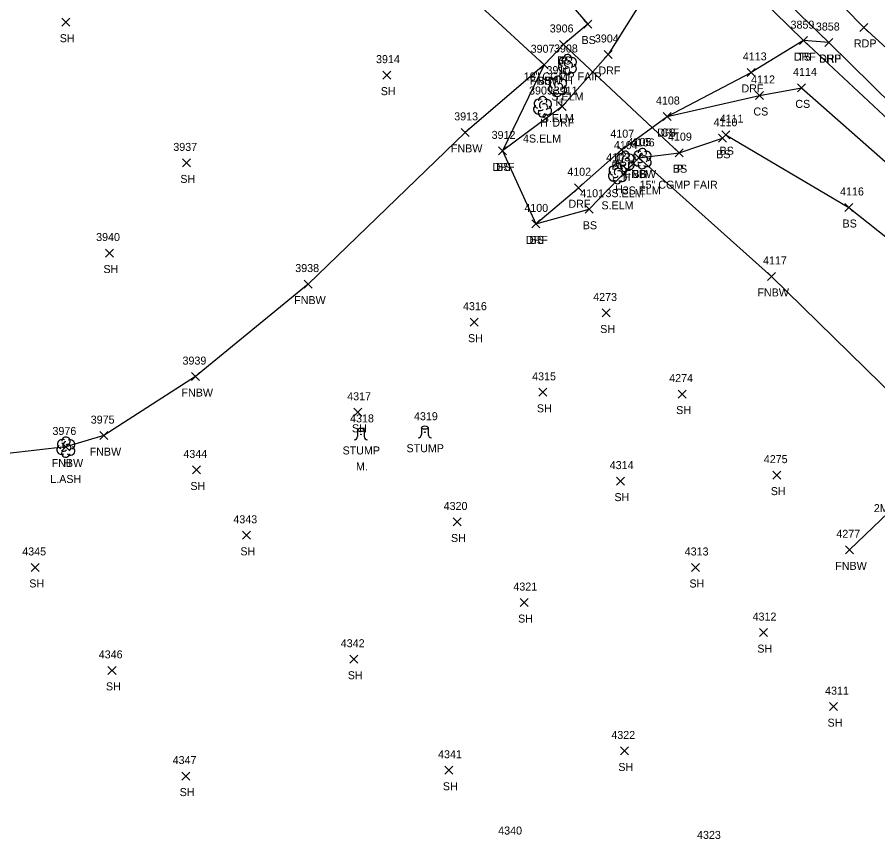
# Model space of a CAD drawing. Extents: x 1472233 to 1475777, y 540726 to 543442.
# Drawn here: x 1474285.9 to 1474500.9, y 541568.6 to 541774.4 of the extents above; entities that cross this region are included whole.
import ezdxf

# ---------------------------------------------------------------- set-up
doc = ezdxf.new("R2010")
doc.units = 0
for name, color, linetype in [('D_A', 7, 'Continuous'), ('D_C', 7, 'Continuous'), ('D_I', 7, 'Continuous'), ('D_TIC', 7, 'Continuous'), ('DCP', 7, 'Continuous'), ('L_A', 7, 'Continuous'), ('L_C', 7, 'Continuous'), ('L_I', 7, 'Continuous'), ('L_TIC', 7, 'Continuous'), ('LELB', 7, 'Continuous'), ('LFNC', 7, 'Continuous'), ('LTD', 7, 'Continuous'), ('LTS', 7, 'Continuous'), ('P_A', 7, 'Continuous'), ('P_I', 7, 'Continuous'), ('P_TIC', 7, 'Continuous'), ('PET', 7, 'Continuous'), ('PSP', 7, 'Continuous'), ('R_A', 7, 'Continuous'), ('R_I', 7, 'Continuous'), ('R_TIC', 7, 'Continuous'), ('RDF', 7, 'Continuous')]:
    doc.layers.add(name, color=color, linetype=linetype)

msp = doc.modelspace()

# ---------------------------------------------------------------- linework, layer by layer
at = {"layer": 'D_TIC'}
for points in [[(1474421.35, 541766.55), (1474423.35, 541768.55)], [(1474423.35, 541766.55), (1474421.35, 541768.55)], [(1474450.28, 541739.51), (1474452.28, 541741.51)], [(1474452.28, 541739.51), (1474450.28, 541741.51)]]:
    msp.add_lwpolyline(points, dxfattribs=at)
at = {"layer": 'DCP'}
msp.add_lwpolyline([(1474422.35, 541767.55), (1474451.28, 541740.51)], dxfattribs=at)
at = {"layer": 'L_TIC'}
for points in [[(1474297.05, 541772.11), (1474299.05, 541774.11)], [(1474299.05, 541772.11), (1474297.05, 541774.11)], [(1474427.44, 541771.66), (1474429.44, 541773.66)], [(1474429.44, 541771.66), (1474427.44, 541773.66)], [(1474421.35, 541766.55), (1474423.35, 541768.55)], [(1474423.35, 541766.55), (1474421.35, 541768.55)], [(1474481.38, 541767.5), (1474483.38, 541769.5)], [(1474483.38, 541767.5), (1474481.38, 541769.5)], [(1474416.53, 541761.48), (1474418.53, 541763.48)], [(1474418.53, 541761.48), (1474416.53, 541763.48)], [(1474416.53, 541761.48), (1474418.53, 541763.48)], [(1474418.53, 541761.48), (1474416.53, 541763.48)], [(1474377.26, 541758.88), (1474379.26, 541760.88)], [(1474379.26, 541758.88), (1474377.26, 541760.88)], [(1474480.86, 541755.7), (1474482.86, 541757.7)], [(1474482.86, 541755.7), (1474480.86, 541757.7)], [(1474470.38, 541753.8), (1474472.38, 541755.8)], [(1474472.38, 541753.8), (1474470.38, 541755.8)], [(1474447.27, 541748.54), (1474449.27, 541750.54)], [(1474449.27, 541748.54), (1474447.27, 541750.54)], [(1474396.79, 541744.58), (1474398.79, 541746.58)], [(1474398.79, 541744.58), (1474396.79, 541746.58)], [(1474461.1, 541743.11), (1474463.1, 541745.11)], [(1474463.1, 541743.11), (1474461.1, 541745.11)], [(1474461.95, 541744), (1474463.95, 541746)], [(1474463.95, 541744), (1474461.95, 541746)], [(1474406.13, 541739.95), (1474408.13, 541741.95)], [(1474408.13, 541739.95), (1474406.13, 541741.95)], [(1474450.28, 541739.51), (1474452.28, 541741.51)], [(1474452.28, 541739.51), (1474450.28, 541741.51)], [(1474327.18, 541736.95), (1474329.18, 541738.95)], [(1474329.18, 541736.95), (1474327.18, 541738.95)], [(1474440.17, 541738.18), (1474442.17, 541740.18)], [(1474442.17, 541738.18), (1474440.17, 541740.18)], [(1474440.17, 541738.18), (1474442.17, 541740.18)], [(1474442.17, 541738.18), (1474440.17, 541740.18)], [(1474427.77, 541725.37), (1474429.77, 541727.37)], [(1474429.77, 541725.37), (1474427.77, 541727.37)], [(1474492.66, 541725.81), (1474494.66, 541727.81)], [(1474494.66, 541725.81), (1474492.66, 541727.81)], [(1474414.47, 541721.71), (1474416.47, 541723.71)], [(1474416.47, 541721.71), (1474414.47, 541723.71)], [(1474307.99, 541714.43), (1474309.99, 541716.43)], [(1474309.99, 541714.43), (1474307.99, 541716.43)], [(1474473.35, 541708.58), (1474475.35, 541710.58)], [(1474475.35, 541708.58), (1474473.35, 541710.58)], [(1474357.64, 541706.67), (1474359.64, 541708.67)], [(1474359.64, 541706.67), (1474357.64, 541708.67)], [(1474432.07, 541699.45), (1474434.07, 541701.45)], [(1474434.07, 541699.45), (1474432.07, 541701.45)], [(1474399.04, 541697.15), (1474401.04, 541699.15)], [(1474401.04, 541697.15), (1474399.04, 541699.15)], [(1474329.48, 541683.55), (1474331.48, 541685.55)], [(1474331.48, 541683.55), (1474329.48, 541685.55)], [(1474416.25, 541679.62), (1474418.25, 541681.62)], [(1474418.25, 541679.62), (1474416.25, 541681.62)], [(1474451.06, 541679.18), (1474453.06, 541681.18)], [(1474453.06, 541679.18), (1474451.06, 541681.18)], [(1474370.05, 541674.63), (1474372.05, 541676.63)], [(1474372.05, 541674.63), (1474370.05, 541676.63)], [(1474306.55, 541668.8), (1474308.55, 541670.8)], [(1474308.55, 541668.8), (1474306.55, 541670.8)], [(1474297.05, 541665.97), (1474299.05, 541667.97)], [(1474299.05, 541665.97), (1474297.05, 541667.97)], [(1474329.69, 541660.22), (1474331.69, 541662.22)], [(1474331.69, 541660.22), (1474329.69, 541662.22)], [(1474474.69, 541658.93), (1474476.69, 541660.93)], [(1474476.69, 541658.93), (1474474.69, 541660.93)], [(1474435.64, 541657.43), (1474437.64, 541659.43)], [(1474437.64, 541657.43), (1474435.64, 541659.43)], [(1474394.8, 541647.22), (1474396.8, 541649.22)], [(1474396.8, 541647.22), (1474394.8, 541649.22)], [(1474342.18, 541643.89), (1474344.18, 541645.89)], [(1474344.18, 541643.89), (1474342.18, 541645.89)], [(1474492.81, 541640.26), (1474494.81, 541642.26)], [(1474494.81, 541640.26), (1474492.81, 541642.26)], [(1474289.44, 541635.86), (1474291.44, 541637.86)], [(1474291.44, 541635.86), (1474289.44, 541637.86)], [(1474454.36, 541635.85), (1474456.36, 541637.85)], [(1474456.36, 541635.85), (1474454.36, 541637.85)], [(1474411.56, 541627.08), (1474413.56, 541629.08)], [(1474413.56, 541627.08), (1474411.56, 541629.08)], [(1474471.32, 541619.58), (1474473.32, 541621.58)], [(1474473.32, 541619.58), (1474471.32, 541621.58)], [(1474369.01, 541612.92), (1474371.01, 541614.92)], [(1474371.01, 541612.92), (1474369.01, 541614.92)], [(1474308.6, 541610.13), (1474310.6, 541612.13)], [(1474310.6, 541610.13), (1474308.6, 541612.13)], [(1474488.86, 541601.07), (1474490.86, 541603.07)], [(1474490.86, 541601.07), (1474488.86, 541603.07)], [(1474436.6, 541590), (1474438.6, 541592)], [(1474438.6, 541590), (1474436.6, 541592)], [(1474327.01, 541583.72), (1474329.01, 541585.72)], [(1474329.01, 541583.72), (1474327.01, 541585.72)], [(1474392.76, 541585.18), (1474394.76, 541587.18)], [(1474394.76, 541585.18), (1474392.76, 541587.18)]]:
    msp.add_lwpolyline(points, dxfattribs=at)
at = {"layer": 'LELB'}
for points in [[(1474158.64, 542082.55), (1474192.68, 542050.26), (1474213.28, 542030.37), (1474228.53, 542015.66), (1474262.89, 541982.28), (1474289.29, 541956.59), (1474326, 541921.43), (1474352.64, 541894.41), (1474381.76, 541866.84), (1474420.45, 541829.19), (1474453.06, 541797.27), (1474482.38, 541768.5), (1474524.82, 541728.88), (1474561.39, 541692.63), (1474594.65, 541660.67), (1474617.11, 541637.95), (1474633.59, 541620.82)], [(1474325.47, 541873.1), (1474357.92, 541838.61), (1474383.39, 541813.53), (1474412.99, 541790.58), (1474428.44, 541772.66), (1474422.35, 541767.55), (1474417.53, 541762.48), (1474407.13, 541740.95)], [(1474448.27, 541749.54), (1474471.38, 541754.8), (1474481.86, 541756.7), (1474504.91, 541736.37), (1474534.49, 541709.48), (1474558.21, 541689.09), (1474591.35, 541656.85), (1474613.35, 541634.76), (1474631.62, 541612.76)], [(1474415.47, 541722.71), (1474428.77, 541726.37), (1474441.17, 541739.18), (1474451.28, 541740.51), (1474462.1, 541744.11), (1474462.95, 541745), (1474493.66, 541726.81), (1474528.74, 541698.96), (1474553.75, 541683.51), (1474586.69, 541653.49), (1474610.23, 541629.99), (1474629.43, 541610.72)]]:
    msp.add_lwpolyline(points, dxfattribs=at)
at = {"layer": 'LFNC'}
for points in [[(1474277.8, 541901.36), (1474290.62, 541889.2), (1474325.72, 541854.53), (1474348.5, 541831.94), (1474375.58, 541805.6), (1474396.54, 541781.87), (1474417.53, 541762.48), (1474397.79, 541745.58), (1474358.64, 541707.67), (1474330.48, 541684.55), (1474307.55, 541669.8), (1474298.05, 541666.97), (1474261.76, 541662.8), (1474223.86, 541660.84), (1474169.1, 541656.37), (1474100.75, 541651.18), (1474053.68, 541647.09), (1473981.52, 541643.01), (1473925.11, 541637.21), (1473882.3, 541633.98), (1473828.82, 541629.69)], [(1474441.17, 541739.18), (1474474.35, 541709.58), (1474505.57, 541679), (1474512.97, 541672.05), (1474519.3, 541665.64), (1474493.81, 541641.26)]]:
    msp.add_lwpolyline(points, dxfattribs=at)
at = {"layer": 'LTD'}
for p, q in [((1474423.35, 541762.55), (1474423.35, 541762.55)), ((1474423.35, 541762.55), (1474423.35, 541762.55)), ((1474420.92, 541757.14), (1474420.92, 541757.14)), ((1474420.92, 541757.14), (1474420.92, 541757.14)), ((1474417.13, 541752.04), (1474417.13, 541752.04)), ((1474417.13, 541752.04), (1474417.13, 541752.04)), ((1474437.75, 541738.39), (1474437.75, 541738.39)), ((1474437.75, 541738.39), (1474437.75, 541738.39)), ((1474442.04, 541739.07), (1474442.04, 541739.07)), ((1474442.04, 541739.07), (1474442.04, 541739.07)), ((1474435.84, 541735.35), (1474435.84, 541735.35)), ((1474435.84, 541735.35), (1474435.84, 541735.35)), ((1474298.05, 541666.97), (1474298.05, 541666.97)), ((1474298.05, 541666.97), (1474298.05, 541666.97))]:
    msp.add_line(p, q, dxfattribs=at)
for centre in [(1474423.4, 541763.98), (1474420.97, 541758.57), (1474417.18, 541753.48), (1474437.8, 541739.83), (1474442.08, 541740.51), (1474435.89, 541736.78), (1474298.1, 541668.41)]:
    msp.add_arc(centre, 1.05, 335.5272, 180.9563, dxfattribs=at)
for centre, major_axis, ratio, start_param, end_param in [((1474422.56, 541763.21), (1.21, -0.51), 0.895232, 1.570796, 4.712389), ((1474424.39, 541763.13), (-1.14, -0.48), 0.949671, 1.570796, 4.712389), ((1474422.27, 541761.84), (0.58, -1.04), 0.959034, 3.141593, 6.283185), ((1474422.89, 541761.8), (-0.625, -0.083), 0.423636, 0, 3.141593), ((1474423.14, 541763), (-0.208, -0.792), 0.645439, 3.141593, 6.283185), ((1474423.85, 541762.38), (-0.5, 0.667), 0.989748, 3.141593, 6.283185), ((1474424.35, 541761.71), (-1.09, 0.79), 0.841452, 1.570796, 4.712389), ((1474423.35, 541761.05), (0.26, 1.06), 0.942809, 1.570796, 4.712389), ((1474419.84, 541756.43), (0.58, -1.04), 0.959034, 3.141593, 6.283185), ((1474420.13, 541757.81), (1.21, -0.51), 0.895232, 1.570796, 4.712389), ((1474420.71, 541757.6), (-0.208, -0.792), 0.645439, 3.141593, 6.283185), ((1474421.42, 541756.97), (-0.5, 0.667), 0.989748, 3.141593, 6.283185), ((1474421.96, 541757.72), (-1.14, -0.48), 0.949671, 1.570796, 4.712389), ((1474420.92, 541755.64), (0.26, 1.06), 0.942809, 1.570796, 4.712389), ((1474420.46, 541756.39), (-0.625, -0.083), 0.423636, 0, 3.141593), ((1474421.92, 541756.31), (-1.09, 0.79), 0.841452, 1.570796, 4.712389), ((1474416.34, 541752.71), (1.21, -0.51), 0.895232, 1.570796, 4.712389), ((1474416.93, 541752.5), (-0.208, -0.792), 0.645439, 3.141593, 6.283185), ((1474418.18, 541752.63), (-1.14, -0.48), 0.949671, 1.570796, 4.712389), ((1474416.05, 541751.33), (0.58, -1.04), 0.959034, 3.141593, 6.283185), ((1474416.68, 541751.29), (-0.625, -0.083), 0.423636, 0, 3.141593), ((1474417.63, 541751.88), (-0.5, 0.667), 0.989748, 3.141593, 6.283185), ((1474418.13, 541751.21), (-1.09, 0.79), 0.841452, 1.570796, 4.712389), ((1474417.13, 541750.54), (0.26, 1.06), 0.942809, 1.570796, 4.712389), ((1474436.96, 541739.06), (1.21, -0.51), 0.895232, 1.570796, 4.712389), ((1474438.8, 541738.98), (-1.14, -0.48), 0.949671, 1.570796, 4.712389), ((1474441.25, 541739.74), (1.21, -0.51), 0.895232, 1.570796, 4.712389), ((1474441.83, 541739.53), (-0.208, -0.792), 0.645439, 3.141593, 6.283185), ((1474443.08, 541739.66), (-1.14, -0.48), 0.949671, 1.570796, 4.712389), ((1474436.67, 541737.68), (0.58, -1.04), 0.959034, 3.141593, 6.283185), ((1474437.55, 541738.85), (-0.208, -0.792), 0.645439, 3.141593, 6.283185), ((1474438.25, 541738.23), (-0.5, 0.667), 0.989748, 3.141593, 6.283185), ((1474438.75, 541737.56), (-1.09, 0.79), 0.841452, 1.570796, 4.712389), ((1474440.95, 541738.36), (0.58, -1.04), 0.959034, 3.141593, 6.283185), ((1474441.58, 541738.32), (-0.625, -0.083), 0.423636, 0, 3.141593), ((1474442.54, 541738.91), (-0.5, 0.667), 0.989748, 3.141593, 6.283185), ((1474443.04, 541738.24), (-1.09, 0.79), 0.841452, 1.570796, 4.712389), ((1474435.05, 541736.01), (1.21, -0.51), 0.895232, 1.570796, 4.712389), ((1474435.63, 541735.8), (-0.208, -0.792), 0.645439, 3.141593, 6.283185), ((1474436.34, 541735.18), (-0.5, 0.667), 0.989748, 3.141593, 6.283185), ((1474436.88, 541735.93), (-1.14, -0.48), 0.949671, 1.570796, 4.712389), ((1474437.75, 541736.89), (0.26, 1.06), 0.942809, 1.570796, 4.712389), ((1474437.3, 541737.64), (-0.625, -0.083), 0.423636, 0, 3.141593), ((1474442.04, 541737.57), (0.26, 1.06), 0.942809, 1.570796, 4.712389), ((1474434.76, 541734.64), (0.58, -1.04), 0.959034, 3.141593, 6.283185), ((1474435.84, 541733.85), (0.26, 1.06), 0.942809, 1.570796, 4.712389), ((1474435.38, 541734.6), (-0.625, -0.083), 0.423636, 0, 3.141593), ((1474436.84, 541734.51), (-1.09, 0.79), 0.841452, 1.570796, 4.712389), ((1474296.97, 541666.26), (0.58, -1.04), 0.959034, 3.141593, 6.283185), ((1474297.26, 541667.64), (1.21, -0.51), 0.895232, 1.570796, 4.712389), ((1474297.84, 541667.43), (-0.208, -0.792), 0.645439, 3.141593, 6.283185), ((1474298.55, 541666.8), (-0.5, 0.667), 0.989748, 3.141593, 6.283185), ((1474299.09, 541667.55), (-1.14, -0.48), 0.949671, 1.570796, 4.712389), ((1474298.05, 541665.47), (0.26, 1.06), 0.942809, 1.570796, 4.712389), ((1474297.59, 541666.22), (-0.625, -0.083), 0.423636, 0, 3.141593), ((1474299.05, 541666.14), (-1.09, 0.79), 0.841452, 1.570796, 4.712389)]:
    msp.add_ellipse(centre, major_axis=major_axis, ratio=ratio, start_param=start_param, end_param=end_param, dxfattribs=at)
at = {"layer": 'LTS'}
for p, q in [((1474386.92, 541671.79), (1474386.92, 541670.12)), ((1474388.58, 541671.62), (1474388.58, 541671.79)), ((1474388.58, 541671.79), (1474388.58, 541670.12)), ((1474370.95, 541671.24), (1474370.95, 541669.58)), ((1474371.78, 541670.1), (1474371.78, 541670.1)), ((1474371.78, 541670.1), (1474371.78, 541670.1)), ((1474371.78, 541670.08), (1474371.78, 541670.08)), ((1474372.61, 541671.08), (1474372.61, 541671.24)), ((1474372.61, 541671.24), (1474372.61, 541669.58)), ((1474387.75, 541670.64), (1474387.75, 541670.64)), ((1474387.75, 541670.64), (1474387.75, 541670.64)), ((1474387.75, 541670.62), (1474387.75, 541670.62))]:
    msp.add_line(p, q, dxfattribs=at)
for centre in [(1474371.78, 541670.1), (1474387.75, 541670.64)]:
    msp.add_circle(centre, 0.0833, dxfattribs=at)
for centre, start, end in [((1474370.11, 541669.58), 270, 360), ((1474373.45, 541669.58), 180, 270), ((1474386.08, 541670.12), 270, 360), ((1474389.42, 541670.12), 180, 270)]:
    msp.add_arc(centre, 0.833, start, end, dxfattribs=at)
for centre in [(1474371.78, 541671.24), (1474387.75, 541671.79)]:
    msp.add_ellipse(centre, major_axis=(-0.833, 0), ratio=0.5, dxfattribs=at)
at = {"layer": 'P_TIC'}
for points in [[(1474496.44, 541770.82), (1474498.44, 541772.82)], [(1474498.44, 541770.82), (1474496.44, 541772.82)], [(1474487.7, 541767.03), (1474489.7, 541769.03)], [(1474489.7, 541767.03), (1474487.7, 541769.03)]]:
    msp.add_lwpolyline(points, dxfattribs=at)
at = {"layer": 'PET'}
msp.add_lwpolyline([(1474271.84, 541992.5), (1474300.43, 541965.08), (1474335.42, 541930.7), (1474362.69, 541903.91), (1474391.74, 541875.76), (1474430.66, 541838.97), (1474463.16, 541806.71), (1474497.44, 541771.82), (1474534.45, 541737.95), (1474570.53, 541702.62), (1474603.93, 541669.8), (1474626.86, 541647.27), (1474658.6, 541616.43), (1474689.55, 541587), (1474720.32, 541556.63), (1474739.09, 541538.17), (1474777.3, 541501.31), (1474812.28, 541467.45), (1474846.29, 541433.48), (1474886.23, 541395.48), (1474928.35, 541354.56)], dxfattribs=at)
at = {"layer": 'PSP'}
msp.add_lwpolyline([(1474265.14, 541984.76), (1474291.83, 541959.1), (1474328.22, 541923.56), (1474355.74, 541897.07), (1474384.44, 541868.92), (1474422.85, 541831.66), (1474454.58, 541800.99), (1474488.7, 541768.03), (1474526.59, 541730.75), (1474563.47, 541694.73), (1474596.29, 541662.37), (1474619.45, 541640.43), (1474638.96, 541621.2), (1474660.7, 541600.09), (1474682.49, 541579.08), (1474712.93, 541548.83), (1474731.36, 541530.87), (1474769.83, 541493.4), (1474794.06, 541469.93), (1474805.88, 541458.43), (1474839.61, 541425.83), (1474879.04, 541388.28), (1474920.91, 541347.07)], dxfattribs=at)
at = {"layer": 'R_TIC'}
for points in [[(1474481.38, 541767.5), (1474483.38, 541769.5)], [(1474483.38, 541767.5), (1474481.38, 541769.5)], [(1474487.7, 541767.03), (1474489.7, 541769.03)], [(1474489.7, 541767.03), (1474487.7, 541769.03)], [(1474432.57, 541764.05), (1474434.57, 541766.05)], [(1474434.57, 541764.05), (1474432.57, 541766.05)], [(1474468.31, 541759.57), (1474470.31, 541761.57)], [(1474470.31, 541759.57), (1474468.31, 541761.57)], [(1474468.31, 541759.57), (1474470.31, 541761.57)], [(1474470.31, 541759.57), (1474468.31, 541761.57)], [(1474421.06, 541751.02), (1474423.06, 541753.02)], [(1474423.06, 541751.02), (1474421.06, 541753.02)], [(1474447.27, 541748.54), (1474449.27, 541750.54)], [(1474449.27, 541748.54), (1474447.27, 541750.54)], [(1474406.13, 541739.95), (1474408.13, 541741.95)], [(1474408.13, 541739.95), (1474406.13, 541741.95)], [(1474435.87, 541740.26), (1474437.87, 541742.26)], [(1474437.87, 541740.26), (1474435.87, 541742.26)], [(1474425.1, 541730.74), (1474427.1, 541732.74)], [(1474427.1, 541730.74), (1474425.1, 541732.74)], [(1474414.47, 541721.71), (1474416.47, 541723.71)], [(1474416.47, 541721.71), (1474414.47, 541723.71)]]:
    msp.add_lwpolyline(points, dxfattribs=at)
at = {"layer": 'RDF'}
for points in [[(1474454.58, 541800.99), (1474453.06, 541797.27), (1474448.86, 541786.81), (1474442.57, 541779.44), (1474433.57, 541765.05), (1474422.06, 541752.02), (1474407.13, 541740.95), (1474415.47, 541722.71), (1474426.1, 541731.74), (1474436.87, 541741.26), (1474448.27, 541749.54), (1474469.31, 541760.57)], [(1474488.7, 541768.03), (1474482.38, 541768.5), (1474469.31, 541760.57)]]:
    msp.add_lwpolyline(points, dxfattribs=at)

# ---------------------------------------------------------------- texts
at = {"layer": 'D_A'}
for p in [(1474421.72, 541762.55), (1474450.66, 541735.51)]:
    msp.add_text('P', height=2, dxfattribs=at).set_placement(p)
at = {"layer": 'D_C'}
for s, p in [('18" CGMP FAIR', (1474412.46, 541758.55)), ('15" CGMP FAIR', (1474441.4, 541731.51))]:
    msp.add_text(s, height=2, dxfattribs=at).set_placement(p)
at = {"layer": 'D_I'}
for s, p in [('3906', (1474418.95, 541770.55)), ('4109', (1474448.5, 541743.51))]:
    msp.add_text(s, height=2, dxfattribs=at).set_placement(p)
at = {"layer": 'L_A'}
for s, p in [('SH', (1474296.54, 541768.11)), ('BS', (1474426.89, 541767.66)), ('BS', (1474420.79, 541762.55)), ('TS', (1474480.79, 541763.5)), ('FNBW', (1474414, 541757.48)), ('BS', (1474415.97, 541757.48)), ('H', (1474422.78, 541757.55)), ('SH', (1474376.74, 541754.88)), ('H', (1474420.35, 541752.14)), ('CS', (1474480.3, 541751.7)), ('CS', (1474469.83, 541749.8)), ('H', (1474416.57, 541747.04)), ('CS', (1474446.71, 541744.54)), ('FNBW', (1474394.26, 541740.58)), ('BS', (1474460.54, 541739.11)), ('BS', (1474461.39, 541740)), ('BS', (1474405.57, 541735.95)), ('FNBW', (1474437.64, 541734.18)), ('BS', (1474439.61, 541734.18)), ('H', (1474441.47, 541734.07)), ('BS', (1474449.72, 541735.51)), ('SH', (1474326.67, 541732.95)), ('H', (1474437.19, 541733.39)), ('H', (1474435.27, 541730.35)), ('BS', (1474427.21, 541721.37)), ('BS', (1474492.1, 541721.81)), ('BS', (1474413.91, 541717.71)), ('SH', (1474307.47, 541710.43)), ('FNBW', (1474470.83, 541704.58)), ('FNBW', (1474355.11, 541702.67)), ('SH', (1474431.56, 541695.45)), ('SH', (1474398.53, 541693.15)), ('FNBW', (1474326.96, 541679.55)), ('SH', (1474415.74, 541675.62)), ('SH', (1474450.54, 541675.18)), ('SH', (1474369.54, 541670.63)), ('STUMP', (1474383.17, 541665.65)), ('FNBW', (1474304.02, 541664.8)), ('STUMP', (1474367.2, 541665.1)), ('FNBW', (1474294.52, 541661.97)), ('H', (1474297.48, 541661.97)), ('SH', (1474329.18, 541656.22)), ('SH', (1474474.18, 541654.93)), ('SH', (1474435.12, 541653.43)), ('SH', (1474394.28, 541643.22)), ('SH', (1474341.67, 541639.89)), ('FNBW', (1474490.28, 541636.26)), ('SH', (1474288.93, 541631.86)), ('SH', (1474453.85, 541631.85)), ('SH', (1474411.05, 541623.08)), ('SH', (1474470.81, 541615.58)), ('SH', (1474368.5, 541608.92)), ('SH', (1474308.09, 541606.13)), ('SH', (1474488.35, 541597.07)), ('SH', (1474436.09, 541586)), ('SH', (1474326.5, 541579.72)), ('SH', (1474392.25, 541581.18))]:
    msp.add_text(s, height=2, dxfattribs=at).set_placement(p)
at = {"layer": 'L_C'}
for s, p in [('S.ELM', (1474419.38, 541753.55)), ('S.ELM', (1474416.95, 541748.14)), ('4S.ELM', (1474412.27, 541743.04)), ('3S.ELM', (1474437.17, 541730.07)), ('3S.ELM', (1474432.89, 541729.39)), ('S.ELM', (1474431.87, 541726.35)), ('M.', (1474370.55, 541661.1)), ('L.ASH', (1474294.18, 541657.97)), ('2M.ELM', (1474499.91, 541650.68))]:
    msp.add_text(s, height=2, dxfattribs=at).set_placement(p)
at = {"layer": 'L_I'}
for s, p in [('3906', (1474418.95, 541770.55)), ('3859', (1474479.11, 541771.5)), ('3907', (1474414.19, 541765.48)), ('3907', (1474414.19, 541765.48)), ('3908', (1474420.01, 541765.55)), ('3914', (1474375.56, 541762.88)), ('3910', (1474418.14, 541760.14)), ('4112', (1474469.26, 541757.8)), ('4114', (1474479.74, 541759.7)), ('3909', (1474413.79, 541755.04)), ('4108', (1474445.49, 541752.54)), ('3913', (1474395.09, 541748.58)), ('4110', (1474459.88, 541747.11)), ('4111', (1474461.39, 541748)), ('3912', (1474404.44, 541743.95)), ('4109', (1474448.5, 541743.51)), ('3937', (1474324.92, 541740.95)), ('4104', (1474434.98, 541741.39)), ('4105', (1474438.39, 541742.18)), ('4105', (1474438.39, 541742.18)), ('4106', (1474439.21, 541742.07)), ('4103', (1474433.07, 541738.35)), ('4116', (1474491.48, 541729.81)), ('4101', (1474426.57, 541729.37)), ('4100', (1474412.61, 541725.71)), ('3940', (1474305.64, 541718.43)), ('4117', (1474472.23, 541712.58)), ('3938', (1474355.38, 541710.67)), ('4273', (1474429.81, 541703.45)), ('4316', (1474397.29, 541701.15)), ('3939', (1474327.22, 541687.55)), ('4315', (1474414.56, 541683.62)), ('4274', (1474448.8, 541683.18)), ('4317', (1474368.36, 541678.63)), ('3975', (1474304.29, 541672.8)), ('4318', (1474369.08, 541673.1)), ('4319', (1474385.04, 541673.65)), ('3976', (1474294.73, 541669.97)), ('3976', (1474294.73, 541669.97)), ('4344', (1474327.43, 541664.22)), ('4314', (1474433.94, 541661.43)), ('4275', (1474472.43, 541662.93)), ('4320', (1474392.45, 541651.22)), ('4343', (1474339.92, 541647.89)), ('4277', (1474490.55, 541644.26)), ('4345', (1474287.18, 541639.86)), ('4313', (1474452.67, 541639.85)), ('4321', (1474409.87, 541631.08)), ('4312', (1474469.63, 541623.58)), ('4342', (1474366.75, 541616.92)), ('4346', (1474306.29, 541614.13)), ('4311', (1474487.74, 541605.07)), ('4322', (1474434.34, 541594)), ('4347', (1474324.75, 541587.72)), ('4341', (1474391.06, 541589.18)), ('4340', (1474406.08, 541570.11)), ('4323', (1474455.75, 541569.02))]:
    msp.add_text(s, height=2, dxfattribs=at).set_placement(p)
at = {"layer": 'P_A'}
for s, p in [('RDP', (1474494.93, 541766.82)), ('SHP', (1474486.24, 541763.03))]:
    msp.add_text(s, height=2, dxfattribs=at).set_placement(p)
at = {"layer": 'P_I'}
msp.add_text('3858', height=2, dxfattribs=at).set_placement((1474485.44, 541771.03))
at = {"layer": 'R_A'}
for p in [(1474479.92, 541763.5), (1474486.24, 541763.03), (1474431.11, 541760.05), (1474466.85, 541755.57), (1474466.85, 541755.57), (1474419.6, 541747.02), (1474445.8, 541744.54), (1474434.41, 541736.26), (1474404.67, 541735.95), (1474423.63, 541726.74), (1474413, 541717.71)]:
    msp.add_text('DRF', height=2, dxfattribs=at).set_placement(p)
at = {"layer": 'R_I'}
for s, p in [('3859', (1474479.11, 541771.5)), ('3858', (1474485.44, 541771.03)), ('3904', (1474430.23, 541768.05)), ('4113', (1474467.19, 541763.57)), ('4113', (1474467.19, 541763.57)), ('3911', (1474419.94, 541755.02)), ('4108', (1474445.49, 541752.54)), ('3912', (1474404.44, 541743.95)), ('4107', (1474434.1, 541744.26)), ('4102', (1474423.33, 541734.74)), ('4100', (1474412.61, 541725.71))]:
    msp.add_text(s, height=2, dxfattribs=at).set_placement(p)

doc.saveas('drawing.dxf')
